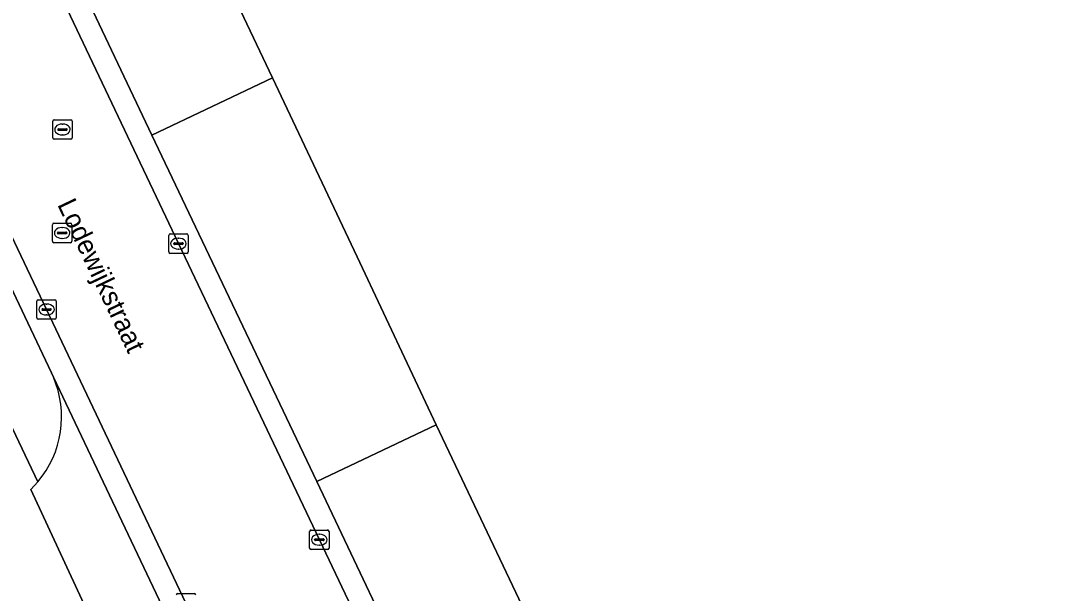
# Model space of a CAD drawing. Extents: x 157692 to 159674, y 381452 to 383291.
# Drawn here: x 159399 to 159452, y 382591.3 to 382620.8 of the extents above; entities that cross this region are included whole.
import ezdxf

# ---------------------------------------------------------------- set-up
doc = ezdxf.new("R2010")
doc.units = 0
for name, color, linetype in [('IMGEO_Erf', 7, 'Continuous'), ('IMGEO_Kolk', 7, 'Continuous'), ('IMGEO_Openbare_ruimte_label', 7, 'Continuous'), ('IMGEO_Parkeervlak_open', 7, 'Continuous'), ('IMGEO_Rijbaan_lokaal_open', 7, 'Continuous'), ('IMGEO_Rioolput', 7, 'Continuous'), ('IMGEO_Voetpad_open', 7, 'Continuous')]:
    doc.layers.add(name, color=color, linetype=linetype)

msp = doc.modelspace()

# ---------------------------------------------------------------- linework, layer by layer
at = {"layer": 'IMGEO_Erf'}
for points in [[(159457.747, 382693.848), (159395.393, 382664.185), (159391.038, 382662.114), (159395.104, 382653.445), (159397.221, 382648.931), (159399.038, 382645.058), (159406.52, 382629.253), (159411.927, 382617.832), (159416.284, 382608.627), (159420.362, 382599.99), (159421.176, 382598.267), (159425.755, 382588.618), (159429.883, 382579.92), (159430.876, 382577.828), (159435.395, 382579.969), (159500, 382610.545), (159518.046, 382619.086)], [(159431.25, 382530.825), (159428.685, 382536.198), (159425.037, 382543.837), (159422.295, 382549.58), (159420.139, 382554.366), (159403.112, 382590.063), (159402.678, 382589.824), (159399.493, 382596.661), (159399.854, 382597.057), (159394.163, 382609.004), (159392.043, 382613.456), (159391.631, 382614.321), (159389.743, 382618.283), (159389.254, 382619.31), (159383.053, 382632.329), (159380.192, 382638.335), (159379.933, 382638.221), (159376.205, 382646.051), (159376.458, 382646.396), (159366.788, 382666.68)]]:
    msp.add_lwpolyline(points, dxfattribs=at)
at = {"layer": 'IMGEO_Kolk'}
for p, q in [((159406.592, 382608.886), (159406.592, 382609.738)), ((159406.667, 382609.812), (159407.519, 382609.812)), ((159407.08, 382609.592), (159407.105, 382609.592)), ((159407.593, 382609.738), (159407.593, 382608.886)), ((159406.851, 382609.306), (159406.851, 382609.318)), ((159407.289, 382609.269), (159406.891, 382609.269)), ((159406.894, 382609.355), (159407.292, 382609.355)), ((159407.103, 382609.032), (159407.078, 382609.032)), ((159407.335, 382609.318), (159407.335, 382609.306)), ((159407.519, 382608.812), (159406.667, 382608.812)), ((159399.805, 382605.495), (159399.805, 382606.347)), ((159399.88, 382606.421), (159400.732, 382606.421)), ((159400.806, 382606.347), (159400.806, 382605.495)), ((159400.064, 382605.915), (159400.064, 382605.927)), ((159400.502, 382605.878), (159400.104, 382605.878)), ((159400.107, 382605.964), (159400.505, 382605.964)), ((159400.293, 382606.201), (159400.318, 382606.201)), ((159400.548, 382605.927), (159400.548, 382605.915)), ((159400.732, 382605.421), (159399.88, 382605.421)), ((159400.316, 382605.641), (159400.291, 382605.641)), ((159413.842, 382593.655), (159413.842, 382594.507)), ((159413.917, 382594.581), (159414.769, 382594.581)), ((159414.144, 382594.124), (159414.542, 382594.124)), ((159414.33, 382594.361), (159414.355, 382594.361)), ((159414.843, 382594.507), (159414.843, 382593.655)), ((159414.101, 382594.075), (159414.101, 382594.087)), ((159414.539, 382594.038), (159414.141, 382594.038)), ((159414.353, 382593.801), (159414.328, 382593.801)), ((159414.585, 382594.087), (159414.585, 382594.075)), ((159414.769, 382593.581), (159413.917, 382593.581)), ((159407.056, 382591.32), (159407.908, 382591.32))]:
    msp.add_line(p, q, dxfattribs=at)
for points in [[(159406.592, 382608.886), (159406.592, 382609.738)], [(159406.667, 382609.812), (159407.519, 382609.812)], [(159407.593, 382609.738), (159407.593, 382608.886)], [(159407.519, 382608.812), (159406.667, 382608.812)], [(159399.805, 382605.495), (159399.805, 382606.347)], [(159399.88, 382606.421), (159400.732, 382606.421)], [(159400.806, 382606.347), (159400.806, 382605.495)], [(159400.732, 382605.421), (159399.88, 382605.421)], [(159413.842, 382593.655), (159413.842, 382594.507)], [(159413.917, 382594.581), (159414.769, 382594.581)], [(159414.843, 382594.507), (159414.843, 382593.655)], [(159414.769, 382593.581), (159413.917, 382593.581)], [(159407.056, 382591.32), (159407.908, 382591.32)]]:
    msp.add_lwpolyline(points, dxfattribs=at)
for centre, radius, start, end in [((159406.669, 382609.736), 0.0765, 91.552, 178.448), ((159406.669, 382609.736), 0.0765, 91.552, 178.448), ((159407.517, 382609.736), 0.0765, 1.552, 88.448), ((159407.517, 382609.736), 0.0765, 1.552, 88.448), ((159406.891, 382609.315), 0.0403, 85.8775, 175.7526), ((159406.888, 382609.305), 0.0366, 178.938, 274.7102), ((159407.292, 382609.312), 0.043, 264.8664, 352.4533), ((159407.296, 382609.317), 0.0386, 1.7309, 96.639), ((159406.669, 382608.888), 0.0765, 181.552, 268.448), ((159406.669, 382608.888), 0.0765, 181.552, 268.448), ((159407.517, 382608.888), 0.0765, 271.552, 358.448), ((159407.517, 382608.888), 0.0765, 271.552, 358.448), ((159399.882, 382606.345), 0.0765, 91.552, 178.448), ((159399.882, 382606.345), 0.0765, 91.552, 178.448), ((159400.73, 382606.345), 0.0765, 1.552, 88.448), ((159400.73, 382606.345), 0.0765, 1.552, 88.448), ((159400.104, 382605.924), 0.0403, 85.8775, 175.7526), ((159400.101, 382605.914), 0.0366, 178.938, 274.7102), ((159400.505, 382605.921), 0.043, 264.8664, 352.4533), ((159400.509, 382605.926), 0.0386, 1.7309, 96.639), ((159399.882, 382605.497), 0.0765, 181.552, 268.448), ((159399.882, 382605.497), 0.0765, 181.552, 268.448), ((159400.73, 382605.497), 0.0765, 271.552, 358.448), ((159400.73, 382605.497), 0.0765, 271.552, 358.448), ((159413.919, 382594.505), 0.0765, 91.552, 178.448), ((159413.919, 382594.505), 0.0765, 91.552, 178.448), ((159414.141, 382594.084), 0.0403, 85.8775, 175.7526), ((159414.546, 382594.086), 0.0386, 1.7309, 96.639), ((159414.767, 382594.505), 0.0765, 1.552, 88.448), ((159414.767, 382594.505), 0.0765, 1.552, 88.448), ((159413.919, 382593.657), 0.0765, 181.552, 268.448), ((159413.919, 382593.657), 0.0765, 181.552, 268.448), ((159414.138, 382594.074), 0.0366, 178.938, 274.7102), ((159414.542, 382594.081), 0.043, 264.8664, 352.4533), ((159414.767, 382593.657), 0.0765, 271.552, 358.448), ((159414.767, 382593.657), 0.0765, 271.552, 358.448), ((159407.058, 382591.244), 0.0765, 91.552, 178.448), ((159407.058, 382591.244), 0.0765, 91.552, 178.448), ((159407.906, 382591.244), 0.0765, 1.552, 88.448), ((159407.906, 382591.244), 0.0765, 1.552, 88.448)]:
    msp.add_arc(centre, radius, start, end, dxfattribs=at)
for centre, major_axis, ratio, start_param, end_param in [((159407.079, 382609.312), (-0.387, 0.002), 0.722429, 4.712389, 7.853982), ((159407.104, 382609.312), (-0.39, 0.002), 0.717154, 1.570796, 4.712389), ((159400.292, 382605.921), (-0.387, 0.002), 0.722429, 4.712389, 7.853982), ((159400.317, 382605.921), (-0.39, 0.002), 0.717154, 1.570796, 4.712389), ((159414.329, 382594.081), (-0.387, 0.002), 0.722429, 4.712389, 7.853982), ((159414.354, 382594.081), (-0.39, 0.002), 0.717154, 1.570796, 4.712389)]:
    msp.add_ellipse(centre, major_axis=major_axis, ratio=ratio, start_param=start_param, end_param=end_param, dxfattribs=at)
at = {"layer": 'IMGEO_Parkeervlak_open'}
for points in [[(159406.52, 382629.253), (159400.296, 382626.333), (159405.731, 382614.892), (159411.927, 382617.832)], [(159420.362, 382599.99), (159414.212, 382597.075), (159419.622, 382585.687), (159425.755, 382588.618), (159421.176, 382598.267)]]:
    msp.add_lwpolyline(points, close=True, dxfattribs=at)
at = {"layer": 'IMGEO_Rijbaan_lokaal_open'}
for points in [[(159487.385, 382439.761), (159486.026, 382443.247), (159478.704, 382458.654), (159470.752, 382475.35), (159461.115, 382495.595), (159459.024, 382500), (159452.914, 382512.868), (159447.087, 382525.115), (159444.2, 382531.26), (159434.696, 382551.256), (159425.065, 382571.526), (159414.344, 382594.082), (159407.094, 382609.313), (159397.429, 382629.658), (159386.831, 382652.062), (159379.76, 382666.885), (159377.482, 382671.691), (159371.1, 382685.156)], [(159364.133, 382682.09), (159370.601, 382668.466), (159372.875, 382663.676), (159380.112, 382648.455), (159390.376, 382626.786), (159400.305, 382605.921), (159407.48, 382590.819), (159418.163, 382568.343), (159427.789, 382548.081), (159440.105, 382521.981), (159445.857, 382509.905), (159450.581, 382500), (159454.302, 382492.199), (159463.913, 382472.06), (159471.959, 382455.206), (159479.17, 382440.093)]]:
    msp.add_lwpolyline(points, dxfattribs=at)
at = {"layer": 'IMGEO_Rioolput'}
for p, q in [((159400.623, 382614.756), (159400.623, 382615.608)), ((159400.698, 382615.682), (159401.55, 382615.682)), ((159401.111, 382615.462), (159401.136, 382615.462)), ((159401.624, 382615.608), (159401.624, 382614.756)), ((159400.882, 382615.176), (159400.882, 382615.188)), ((159401.32, 382615.139), (159400.922, 382615.139)), ((159400.925, 382615.225), (159401.323, 382615.225)), ((159401.134, 382614.902), (159401.109, 382614.902)), ((159401.366, 382615.188), (159401.366, 382615.176)), ((159401.55, 382614.682), (159400.698, 382614.682)), ((159400.606, 382609.435), (159400.606, 382610.287)), ((159400.681, 382610.361), (159401.533, 382610.361)), ((159401.094, 382610.141), (159401.119, 382610.141)), ((159401.607, 382610.287), (159401.607, 382609.435)), ((159400.865, 382609.855), (159400.865, 382609.867)), ((159401.303, 382609.818), (159400.905, 382609.818)), ((159400.908, 382609.904), (159401.306, 382609.904)), ((159401.117, 382609.581), (159401.092, 382609.581)), ((159401.349, 382609.867), (159401.349, 382609.855)), ((159401.533, 382609.361), (159400.681, 382609.361))]:
    msp.add_line(p, q, dxfattribs=at)
for points in [[(159400.623, 382614.756), (159400.623, 382615.608)], [(159400.698, 382615.682), (159401.55, 382615.682)], [(159401.624, 382615.608), (159401.624, 382614.756)], [(159401.55, 382614.682), (159400.698, 382614.682)], [(159400.606, 382609.435), (159400.606, 382610.287)], [(159400.681, 382610.361), (159401.533, 382610.361)], [(159401.607, 382610.287), (159401.607, 382609.435)], [(159401.533, 382609.361), (159400.681, 382609.361)]]:
    msp.add_lwpolyline(points, dxfattribs=at)
for centre, radius, start, end in [((159400.7, 382615.606), 0.0765, 91.552, 178.448), ((159400.7, 382615.606), 0.0765, 91.552, 178.448), ((159401.548, 382615.606), 0.0765, 1.552, 88.448), ((159401.548, 382615.606), 0.0765, 1.552, 88.448), ((159400.922, 382615.185), 0.0403, 85.8775, 175.7526), ((159400.919, 382615.175), 0.0366, 178.938, 274.7102), ((159401.323, 382615.182), 0.043, 264.8664, 352.4533), ((159401.327, 382615.187), 0.0386, 1.7309, 96.639), ((159400.7, 382614.758), 0.0765, 181.552, 268.448), ((159400.7, 382614.758), 0.0765, 181.552, 268.448), ((159401.548, 382614.758), 0.0765, 271.552, 358.448), ((159401.548, 382614.758), 0.0765, 271.552, 358.448), ((159400.683, 382610.285), 0.0765, 91.552, 178.448), ((159400.683, 382610.285), 0.0765, 91.552, 178.448), ((159401.531, 382610.285), 0.0765, 1.552, 88.448), ((159401.531, 382610.285), 0.0765, 1.552, 88.448), ((159400.905, 382609.864), 0.0403, 85.8775, 175.7526), ((159400.902, 382609.854), 0.0366, 178.938, 274.7102), ((159401.306, 382609.861), 0.043, 264.8664, 352.4533), ((159401.31, 382609.866), 0.0386, 1.7309, 96.639), ((159400.683, 382609.437), 0.0765, 181.552, 268.448), ((159400.683, 382609.437), 0.0765, 181.552, 268.448), ((159401.531, 382609.437), 0.0765, 271.552, 358.448), ((159401.531, 382609.437), 0.0765, 271.552, 358.448)]:
    msp.add_arc(centre, radius, start, end, dxfattribs=at)
for centre, major_axis, ratio, start_param, end_param in [((159401.11, 382615.182), (-0.387, 0.002), 0.722429, 4.712389, 7.853982), ((159401.135, 382615.182), (-0.39, 0.002), 0.717154, 1.570796, 4.712389), ((159401.093, 382609.861), (-0.387, 0.002), 0.722429, 4.712389, 7.853982), ((159401.118, 382609.861), (-0.39, 0.002), 0.717154, 1.570796, 4.712389)]:
    msp.add_ellipse(centre, major_axis=major_axis, ratio=ratio, start_param=start_param, end_param=end_param, dxfattribs=at)
at = {"layer": 'IMGEO_Voetpad_open'}
for points in [[(159407.48, 382590.819), (159400.305, 382605.921), (159390.376, 382626.786), (159380.112, 382648.455), (159372.875, 382663.676), (159370.601, 382668.466), (159369.547, 382667.972), (159376.988, 382652.309), (159377.19, 382651.884), (159379.012, 382647.966), (159384.221, 382637.053), (159392.791, 382619.044), (159394.525, 382615.39), (159398.446, 382607.126), (159399.338, 382605.241), (159400.552, 382602.666), (159400.656, 382602.446), (159406.423, 382590.307), (159407.044, 382588.979), (159420.871, 382559.941), (159420.981, 382559.71), (159426.713, 382547.645), (159427.013, 382547.067), (159432.678, 382535.071)], [(159397.429, 382629.658), (159407.094, 382609.313), (159414.344, 382594.082), (159425.065, 382571.526), (159434.696, 382551.256), (159444.2, 382531.26)], [(159444.383, 382533.627), (159436.799, 382549.567), (159435.667, 382551.957), (159432.456, 382558.68), (159428.051, 382567.973), (159425.976, 382572.359), (159424.841, 382574.739), (159423.749, 382577.029), (159419.622, 382585.687), (159414.212, 382597.075), (159405.731, 382614.892), (159400.296, 382626.333)], [(159397.368, 382608.063), (159394.163, 382609.004), (159399.854, 382597.057)], [(159400.656, 382602.446), (159400.552, 382602.666), (159399.338, 382605.241), (159398.446, 382607.126)], [(159407.044, 382588.979), (159406.423, 382590.307), (159400.656, 382602.446)], [(159399.854, 382597.057), (159399.493, 382596.661), (159402.678, 382589.824), (159403.112, 382590.063)]]:
    msp.add_lwpolyline(points, dxfattribs=at)
msp.add_lwpolyline([(159414.212, 382597.075), (159420.362, 382599.99), (159416.284, 382608.627), (159411.927, 382617.832), (159405.731, 382614.892)], close=True, dxfattribs=at)
msp.add_arc((159395.898, 382600.4), 5.179, 319.799, 23.2715, dxfattribs=at)
msp.add_arc((159395.898, 382600.4), 5.179, 319.799, 23.2715, dxfattribs=at)

# ---------------------------------------------------------------- texts
at = {"layer": 'IMGEO_Openbare_ruimte_label'}
msp.add_text('Lodewijkstraat', height=1, rotation=295.4633, dxfattribs=at).set_placement((159400.841, 382611.325))

doc.saveas('drawing.dxf')
